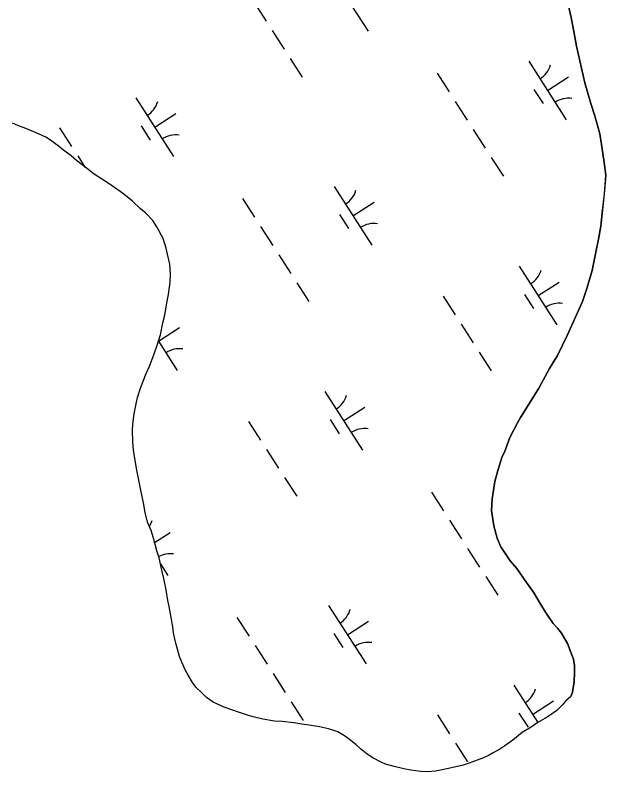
# Model space of a CAD drawing. Extents: x 3937982 to 3958556, y 219448 to 241894.
# Drawn here: x 3952456 to 3952881, y 230976 to 231520 of the extents above; entities that cross this region are included whole.
import ezdxf

# ---------------------------------------------------------------- set-up
doc = ezdxf.new("R2010")
doc.units = 0
doc.layers.add('V-TOPO-SHOR', color=7, linetype='Continuous')
doc.layers.add('V-WETL-SWMP', color=7, linetype='Continuous')

msp = doc.modelspace()

# ---------------------------------------------------------------- linework, layer by layer
at = {"layer": 'V-TOPO-SHOR'}
for points in [[(3952855.988, 231030.627), (3952857.141, 231033.742), (3952858.273, 231041.133), (3952858.634, 231047.742), (3952858.611, 231052.795), (3952857.815, 231057.456), (3952856.242, 231061.724), (3952853.489, 231068.71), (3952851.925, 231071.423), (3952849.182, 231076.074), (3952846.446, 231079.562), (3952843.321, 231083.048), (3952838.238, 231090.41), (3952834.713, 231096.224), (3952829.233, 231105.531), (3952824.15, 231112.504), (3952817.109, 231122.58), (3952812.423, 231128.001), (3952805.771, 231138.077), (3952803.022, 231144.287), (3952800.653, 231153.214), (3952799.049, 231164.091), (3952799.402, 231172.644), (3952801.292, 231185.091), (3952803.59, 231192.874), (3952806.656, 231202.995), (3952808.198, 231206.11), (3952812.04, 231216.62), (3952817.436, 231226.75), (3952819.751, 231231.036), (3952827.472, 231243.119), (3952832.874, 231252.081), (3952840.589, 231266.108), (3952846.379, 231275.461), (3952853.311, 231289.873), (3952857.933, 231299.998), (3952864.479, 231314.408), (3952867.547, 231323.751), (3952871.379, 231336.594), (3952874.041, 231349.82), (3952875.946, 231359.159), (3952877.459, 231368.494), (3952878.585, 231377.827), (3952880.081, 231391.827), (3952881.189, 231405.046), (3952879.982, 231414.369), (3952877.983, 231427.187), (3952876.783, 231434.958), (3952873.23, 231447.768), (3952870.471, 231456.695), (3952866.132, 231471.449), (3952863.754, 231481.932), (3952860.186, 231497.854), (3952858.198, 231508.339), (3952856.211, 231518.436), (3952852.643, 231534.357)], [(3952567.597, 231341.307), (3952566.012, 231348.294), (3952565.02, 231352.761), (3952562.854, 231359.554), (3952558.346, 231368.084), (3952555.411, 231372.543), (3952550.336, 231377.767), (3952546.629, 231381.056), (3952540.776, 231386.471), (3952534.536, 231391.499), (3952530.245, 231394.589), (3952523.423, 231399.419), (3952519.137, 231402.122), (3952513.29, 231405.788), (3952509.78, 231408.493), (3952504.514, 231412.552), (3952500.615, 231415.645), (3952496.713, 231418.932), (3952491.253, 231423.184), (3952487.549, 231426.084), (3952481.894, 231430.333), (3952478.388, 231432.457), (3952473.129, 231434.96), (3952469.819, 231436.307), (3952464.173, 231438.613), (3952458.334, 231440.727), (3952454.439, 231442.459)], [(3952855.988, 231030.627), (3952852.115, 231027.113), (3952849.795, 231024.383), (3952845.924, 231020.479), (3952840.304, 231016.568), (3952837.398, 231014.612), (3952832.358, 231011.869), (3952827.512, 231008.543), (3952820.922, 231004.63), (3952814.338, 230999.157), (3952808.525, 230995.051), (3952804.843, 230992.704), (3952800.19, 230989.964), (3952797.284, 230988.395), (3952793.211, 230986.435), (3952788.748, 230984.86), (3952782.925, 230982.698), (3952778.463, 230981.125), (3952775.356, 230980.527), (3952770.113, 230979.144), (3952763.512, 230977.756), (3952758.657, 230976.957), (3952753.217, 230976.351), (3952748.165, 230976.523), (3952740.97, 230977.463), (3952735.914, 230978.413), (3952728.909, 230980.132), (3952722.681, 230981.854), (3952719.566, 230983.201), (3952713.721, 230986.48), (3952709.63, 230988.989), (3952704.755, 230992.856), (3952701.632, 230995.756), (3952696.563, 230999.817), (3952693.248, 231002.328), (3952688.377, 231005.027), (3952684.873, 231006.373), (3952681.76, 231007.331), (3952675.342, 231008.664), (3952667.951, 231009.991), (3952662.505, 231010.553), (3952656.867, 231011.499), (3952648.505, 231012.435), (3952642.867, 231012.799), (3952634.505, 231014.122), (3952627.501, 231015.843), (3952623.609, 231016.991), (3952617.771, 231018.91), (3952606.675, 231022.943), (3952598.886, 231026.406), (3952594.014, 231029.886), (3952590.891, 231032.786), (3952586.401, 231037.238), (3952583.862, 231040.529), (3952580.728, 231045.764), (3952578.963, 231049.254), (3952576.219, 231055.267), (3952574.646, 231059.34), (3952573.261, 231064.583), (3952572.276, 231067.882), (3952570.894, 231072.928), (3952570.298, 231076.232), (3952569.696, 231080.504), (3952568.694, 231087.301), (3952567.105, 231095.067), (3952566.309, 231099.534), (3952565.11, 231107.11), (3952563.327, 231115.265), (3952561.938, 231121.284), (3952559.958, 231130.213), (3952558.381, 231135.259), (3952555.817, 231144.189), (3952554.238, 231149.819), (3952551.489, 231155.832), (3952549.904, 231162.819), (3952548.708, 231169.617), (3952546.92, 231178.745), (3952545.536, 231184.764), (3952543.944, 231193.111), (3952542.546, 231201.658), (3952541.548, 231207.484), (3952541.134, 231213.507), (3952540.711, 231221.667), (3952541.079, 231226.334), (3952542.019, 231233.529), (3952543.348, 231240.92), (3952544.301, 231245.393), (3952546.605, 231252.204), (3952548.526, 231257.072), (3952550.639, 231262.522), (3952552.949, 231267.974), (3952556.218, 231276.152), (3952559.095, 231284.52), (3952561.014, 231290.358), (3952562.727, 231299.112), (3952564.064, 231304.559), (3952565.579, 231313.31), (3952566.72, 231319.342), (3952567.847, 231328.285), (3952568.211, 231333.924), (3952567.597, 231341.307)]]:
    msp.add_lwpolyline(points, dxfattribs=at)
at = {"layer": 'V-WETL-SWMP'}
for p, q in [((3952683.128, 231550.678), (3952710.19, 231508.635)), ((3952628.262, 231529.281), (3952636.922, 231515.827)), ((3952641.252, 231509.1), (3952649.912, 231495.646)), ((3952654.242, 231488.919), (3952662.901, 231475.465)), ((3952825.694, 231486.988), (3952852.756, 231444.944)), ((3952759.829, 231478.393), (3952768.489, 231464.939)), ((3952839.225, 231465.966), (3952854.36, 231475.708)), ((3952829.49, 231466.835), (3952835.985, 231456.745)), ((3952543.261, 231460.648), (3952570.323, 231418.605)), ((3952772.819, 231458.212), (3952781.478, 231444.758)), ((3952556.792, 231439.627), (3952571.927, 231449.369)), ((3952488.394, 231439.251), (3952497.054, 231425.797)), ((3952547.056, 231440.496), (3952553.551, 231430.406)), ((3952785.808, 231438.031), (3952794.468, 231424.577)), ((3952501.384, 231419.07), (3952506.629, 231410.923)), ((3952798.798, 231417.85), (3952807.458, 231404.397)), ((3952685.826, 231396.958), (3952712.889, 231354.915)), ((3952619.961, 231388.363), (3952628.621, 231374.909)), ((3952699.358, 231375.937), (3952714.493, 231385.679)), ((3952689.622, 231376.806), (3952696.117, 231366.715)), ((3952632.951, 231368.182), (3952641.611, 231354.729)), ((3952645.941, 231348.002), (3952654.601, 231334.548)), ((3952818.956, 231339.66), (3952846.018, 231297.616)), ((3952658.931, 231327.821), (3952667.591, 231314.367)), ((3952832.487, 231318.638), (3952847.622, 231328.38)), ((3952822.752, 231319.507), (3952829.247, 231309.417)), ((3952764.09, 231318.262), (3952772.749, 231304.809)), ((3952777.079, 231298.082), (3952785.739, 231284.628)), ((3952559.568, 231285.957), (3952574.626, 231295.649)), ((3952559.531, 231285.844), (3952573.021, 231264.885)), ((3952790.069, 231277.901), (3952798.729, 231264.447)), ((3952679.088, 231249.63), (3952706.151, 231207.587)), ((3952692.619, 231228.608), (3952707.755, 231238.351)), ((3952624.222, 231228.233), (3952632.882, 231214.779)), ((3952682.884, 231229.478), (3952689.379, 231219.387)), ((3952637.212, 231208.052), (3952645.872, 231194.598)), ((3952650.202, 231187.871), (3952658.862, 231174.418)), ((3952755.789, 231177.345), (3952764.449, 231163.891)), ((3952768.779, 231157.164), (3952777.439, 231143.71)), ((3952556.698, 231141.119), (3952567.888, 231148.321)), ((3952781.769, 231136.983), (3952790.429, 231123.53)), ((3952560.915, 231125.898), (3952566.283, 231117.557)), ((3952794.759, 231116.803), (3952803.419, 231103.349)), ((3952681.787, 231095.91), (3952708.849, 231053.867)), ((3952615.922, 231087.315), (3952624.582, 231073.862)), ((3952695.318, 231074.889), (3952710.454, 231084.631)), ((3952685.583, 231075.758), (3952692.078, 231065.668)), ((3952628.912, 231067.135), (3952637.572, 231053.681)), ((3952641.902, 231046.954), (3952650.562, 231033.5)), ((3952814.916, 231038.612), (3952832.2, 231011.76)), ((3952654.892, 231026.773), (3952663.552, 231013.319)), ((3952828.447, 231017.59), (3952843.583, 231027.333)), ((3952760.05, 231017.215), (3952768.71, 231003.761)), ((3952818.712, 231018.459), (3952825.207, 231008.369)), ((3952773.04, 230997.034), (3952781.7, 230983.58))]:
    msp.add_line(p, q, dxfattribs=at)
for points in [[(3952852.644, 231534.357), (3952856.211, 231518.436), (3952858.198, 231508.339), (3952860.187, 231497.853), (3952863.754, 231481.932), (3952866.132, 231471.448), (3952870.471, 231456.696), (3952873.23, 231447.768), (3952876.784, 231434.957), (3952877.984, 231427.188), (3952879.982, 231414.37), (3952881.189, 231405.046), (3952880.08, 231391.826), (3952878.586, 231377.827), (3952877.46, 231368.493), (3952875.945, 231359.158), (3952874.042, 231349.821), (3952871.379, 231336.594), (3952867.547, 231323.751), (3952864.478, 231314.409), (3952857.933, 231299.999), (3952853.312, 231289.873), (3952846.378, 231275.462), (3952840.588, 231266.108), (3952832.875, 231252.082), (3952827.472, 231243.119), (3952819.75, 231231.036), (3952817.436, 231226.75), (3952812.039, 231216.621), (3952808.197, 231206.11), (3952806.656, 231202.994), (3952803.59, 231192.874), (3952801.291, 231185.091), (3952799.402, 231172.644), (3952799.05, 231164.092), (3952800.652, 231153.215), (3952803.023, 231144.286), (3952805.77, 231138.078), (3952812.422, 231128.001), (3952817.109, 231122.58), (3952824.149, 231112.504), (3952829.232, 231105.53), (3952834.714, 231096.225), (3952838.238, 231090.41), (3952843.322, 231083.047), (3952846.447, 231079.562), (3952849.183, 231076.075), (3952851.924, 231071.423), (3952853.49, 231068.709), (3952856.241, 231061.724), (3952857.815, 231057.456), (3952858.612, 231052.795), (3952858.634, 231047.742), (3952858.274, 231041.133), (3952857.14, 231033.743), (3952855.987, 231030.628), (3952852.115, 231027.113), (3952849.795, 231024.382), (3952845.925, 231020.479), (3952840.305, 231016.567), (3952837.399, 231014.611), (3952832.358, 231011.869), (3952827.513, 231008.544), (3952820.923, 231004.629), (3952814.338, 230999.158), (3952808.526, 230995.052), (3952804.843, 230992.704), (3952800.191, 230989.963), (3952797.283, 230988.396), (3952793.21, 230986.435), (3952788.747, 230984.861), (3952782.926, 230982.698), (3952778.463, 230981.124), (3952775.356, 230980.527), (3952770.114, 230979.144), (3952763.513, 230977.755), (3952758.657, 230976.957), (3952753.218, 230976.35), (3952748.165, 230976.523)], [(3952469.819, 231436.307), (3952464.173, 231438.614), (3952458.334, 231440.727), (3952454.439, 231442.459)], [(3952748.165, 230976.523), (3952740.97, 230977.463), (3952735.913, 230978.413), (3952728.909, 230980.132), (3952722.682, 230981.854), (3952719.567, 230983.201), (3952713.722, 230986.48), (3952709.63, 230988.989), (3952704.755, 230992.855), (3952701.633, 230995.756), (3952696.563, 230999.816), (3952693.248, 231002.328), (3952688.377, 231005.028), (3952684.873, 231006.373), (3952681.76, 231007.331), (3952675.341, 231008.664), (3952667.95, 231009.992), (3952662.506, 231010.552), (3952656.866, 231011.499), (3952648.505, 231012.435), (3952642.867, 231012.799), (3952634.505, 231014.123), (3952627.501, 231015.842), (3952623.609, 231016.991), (3952617.77, 231018.91), (3952606.675, 231022.943), (3952598.886, 231026.407), (3952594.013, 231029.885), (3952590.891, 231032.786), (3952586.401, 231037.237), (3952583.861, 231040.53), (3952580.729, 231045.764), (3952578.964, 231049.254), (3952576.218, 231055.267), (3952574.645, 231059.341), (3952573.262, 231064.583), (3952572.276, 231067.882), (3952570.894, 231072.929), (3952570.297, 231076.231), (3952569.695, 231080.504), (3952568.694, 231087.301), (3952567.106, 231095.068), (3952566.309, 231099.535), (3952565.11, 231107.109), (3952563.326, 231115.264), (3952561.939, 231121.283), (3952559.957, 231130.214), (3952558.381, 231135.26), (3952555.816, 231144.189), (3952554.237, 231149.818), (3952551.49, 231155.831), (3952549.905, 231162.82), (3952548.709, 231169.617), (3952546.921, 231178.744), (3952545.535, 231184.763), (3952543.944, 231193.112), (3952542.546, 231201.658), (3952541.549, 231207.484), (3952541.135, 231213.507), (3952540.711, 231221.667), (3952541.079, 231226.333), (3952542.02, 231233.528), (3952543.348, 231240.919), (3952544.301, 231245.393), (3952546.604, 231252.205), (3952548.526, 231257.072), (3952550.64, 231262.523), (3952552.949, 231267.974), (3952556.217, 231276.151), (3952559.096, 231284.52), (3952561.015, 231290.359), (3952562.726, 231299.112), (3952564.063, 231304.559), (3952565.58, 231313.311), (3952566.72, 231319.341), (3952567.847, 231328.286), (3952568.211, 231333.923), (3952567.596, 231341.306), (3952566.011, 231348.295), (3952565.02, 231352.761), (3952562.853, 231359.554), (3952558.346, 231368.085), (3952555.412, 231372.543), (3952550.337, 231377.768), (3952546.63, 231381.056), (3952540.776, 231386.472), (3952534.535, 231391.498), (3952530.246, 231394.589), (3952523.423, 231399.418), (3952519.136, 231402.121), (3952513.29, 231405.788), (3952509.78, 231408.494), (3952504.515, 231412.552), (3952500.615, 231415.645), (3952496.714, 231418.932), (3952491.254, 231423.184), (3952487.549, 231426.083), (3952481.894, 231430.334), (3952478.387, 231432.457), (3952473.129, 231434.96), (3952469.819, 231436.307)]]:
    msp.add_lwpolyline(points, dxfattribs=at)
for centre, start, end in [((3952824.474, 231489.32), 301.99668, 343.54034), ((3952854.374, 231442.869), 81.99668, 123.54034), ((3952542.041, 231462.981), 301.99668, 343.54034), ((3952571.941, 231416.529), 81.99668, 123.54034), ((3952684.607, 231399.291), 301.99668, 343.54034), ((3952714.507, 231352.839), 81.99668, 123.54034), ((3952817.736, 231341.992), 301.99668, 343.54034), ((3952847.636, 231295.541), 81.99668, 123.54034), ((3952574.64, 231262.81), 81.99668, 123.54034), ((3952677.869, 231251.963), 301.99668, 343.54034), ((3952707.769, 231205.511), 81.99668, 123.54034), ((3952538.002, 231161.933), 328.0761, 343.54034), ((3952567.902, 231115.482), 81.99668, 117.77857), ((3952680.568, 231098.243), 301.99668, 343.54034), ((3952710.468, 231051.791), 81.99668, 123.54034), ((3952813.697, 231040.945), 301.99668, 343.54034)]:
    msp.add_arc(centre, 17.623, start, end, dxfattribs=at)

doc.saveas('drawing.dxf')
